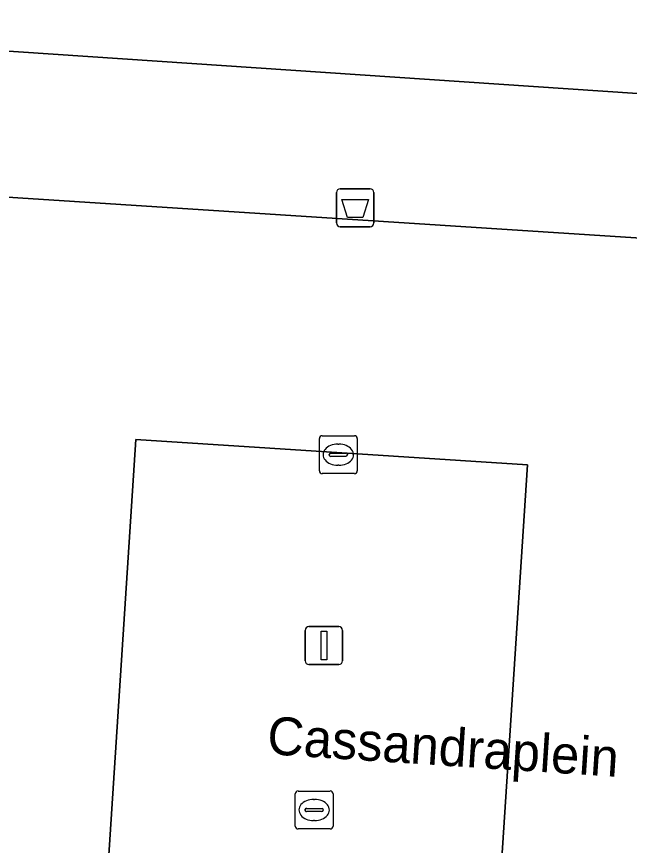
# Model space of a CAD drawing. Extents: x 161848 to 162726, y 385382 to 386521.
# Drawn here: x 162053.65 to 162069.84, y 385611.65 to 385633.52 of the extents above; entities that cross this region are included whole.
import ezdxf

# ---------------------------------------------------------------- set-up
doc = ezdxf.new("R2010")
doc.units = 0
for name, color, linetype in [('IMGEO_Afvalbak', 7, 'Continuous'), ('IMGEO_Kolk', 7, 'Continuous'), ('IMGEO_Lichtmast', 7, 'Continuous'), ('IMGEO_Openbare_ruimte_label', 7, 'Continuous'), ('IMGEO_Pand', 7, 'Continuous'), ('IMGEO_Parkeervlak_open', 7, 'Continuous'), ('IMGEO_Rijbaan_lokaal_open', 7, 'Continuous'), ('IMGEO_Voetpad_open', 7, 'Continuous')]:
    doc.layers.add(name, color=color, linetype=linetype)

msp = doc.modelspace()

# ---------------------------------------------------------------- linework, layer by layer
at = {"layer": 'IMGEO_Afvalbak'}
for p, q in [((162062.1, 385628.073), (162062.1, 385628.873)), ((162062.1, 385628.873), (162062.1, 385628.073)), ((162062.2, 385628.973), (162062.99, 385628.973)), ((162062.99, 385628.973), (162062.2, 385628.973)), ((162063.09, 385628.873), (162063.09, 385628.073)), ((162063.09, 385628.073), (162063.09, 385628.873)), ((162062.99, 385627.973), (162062.2, 385627.973)), ((162062.2, 385627.973), (162062.99, 385627.973))]:
    msp.add_line(p, q, dxfattribs=at)
msp.add_lwpolyline([(162062.243, 385628.687), (162062.947, 385628.687), (162062.798, 385628.217), (162062.392, 385628.217), (162062.243, 385628.687)], dxfattribs=at)
for centre, start, end in [((162062.2, 385628.873), 90, 180), ((162062.2, 385628.873), 90, 180), ((162062.99, 385628.873), 0, 90), ((162062.99, 385628.873), 360, 90), ((162062.2, 385628.073), 180, 270), ((162062.2, 385628.073), 180, 270), ((162062.99, 385628.073), 270, 0), ((162062.99, 385628.073), 270, 0)]:
    msp.add_arc(centre, 0.1, start, end, dxfattribs=at)
at = {"layer": 'IMGEO_Kolk'}
for p, q in [((162061.651, 385621.53), (162061.651, 385622.382)), ((162061.726, 385622.456), (162062.578, 385622.456)), ((162062.652, 385622.382), (162062.652, 385621.53)), ((162062.139, 385622.236), (162062.164, 385622.236)), ((162061.91, 385621.95), (162061.91, 385621.962)), ((162062.348, 385621.913), (162061.95, 385621.913)), ((162061.953, 385621.999), (162062.351, 385621.999)), ((162062.394, 385621.962), (162062.394, 385621.95)), ((162062.162, 385621.676), (162062.137, 385621.676)), ((162062.578, 385621.456), (162061.726, 385621.456)), ((162061.012, 385612.156), (162061.012, 385613.008)), ((162061.087, 385613.082), (162061.939, 385613.082)), ((162062.013, 385613.008), (162062.013, 385612.156)), ((162061.5, 385612.862), (162061.525, 385612.862)), ((162061.271, 385612.576), (162061.271, 385612.588)), ((162061.709, 385612.539), (162061.311, 385612.539)), ((162061.314, 385612.625), (162061.712, 385612.625)), ((162061.755, 385612.588), (162061.755, 385612.576)), ((162061.523, 385612.302), (162061.498, 385612.302)), ((162061.939, 385612.082), (162061.087, 385612.082))]:
    msp.add_line(p, q, dxfattribs=at)
for points in [[(162061.651, 385621.53), (162061.651, 385622.382)], [(162061.726, 385622.456), (162062.578, 385622.456)], [(162062.652, 385622.382), (162062.652, 385621.53)], [(162062.578, 385621.456), (162061.726, 385621.456)], [(162061.012, 385612.156), (162061.012, 385613.008)], [(162061.087, 385613.082), (162061.939, 385613.082)], [(162062.013, 385613.008), (162062.013, 385612.156)], [(162061.939, 385612.082), (162061.087, 385612.082)]]:
    msp.add_lwpolyline(points, dxfattribs=at)
for centre, radius, start, end in [((162061.728, 385622.38), 0.0765, 91.552, 178.448), ((162061.728, 385622.38), 0.0765, 91.552, 178.448), ((162062.576, 385622.38), 0.0765, 1.552, 88.448), ((162062.576, 385622.38), 0.0765, 1.552, 88.448), ((162061.95, 385621.959), 0.0403, 85.8775, 175.7526), ((162061.947, 385621.949), 0.0366, 178.938, 274.7102), ((162062.351, 385621.956), 0.043, 264.8664, 352.4533), ((162062.355, 385621.961), 0.0386, 1.7309, 96.639), ((162061.728, 385621.532), 0.0765, 181.552, 268.448), ((162061.728, 385621.532), 0.0765, 181.552, 268.448), ((162062.576, 385621.532), 0.0765, 271.552, 358.448), ((162062.576, 385621.532), 0.0765, 271.552, 358.448), ((162061.089, 385613.006), 0.0765, 91.552, 178.448), ((162061.089, 385613.006), 0.0765, 91.552, 178.448), ((162061.937, 385613.006), 0.0765, 1.552, 88.448), ((162061.937, 385613.006), 0.0765, 1.552, 88.448), ((162061.311, 385612.585), 0.0403, 85.8775, 175.7526), ((162061.308, 385612.575), 0.0366, 178.938, 274.7102), ((162061.712, 385612.582), 0.043, 264.8664, 352.4533), ((162061.716, 385612.587), 0.0386, 1.7309, 96.639), ((162061.089, 385612.158), 0.0765, 181.552, 268.448), ((162061.089, 385612.158), 0.0765, 181.552, 268.448), ((162061.937, 385612.158), 0.0765, 271.552, 358.448), ((162061.937, 385612.158), 0.0765, 271.552, 358.448)]:
    msp.add_arc(centre, radius, start, end, dxfattribs=at)
for centre, major_axis, ratio, start_param, end_param in [((162062.138, 385621.956), (-0.387, 0.002), 0.722429, 4.712389, 7.853982), ((162062.163, 385621.956), (-0.39, 0.002), 0.717154, 1.570796, 4.712389), ((162061.499, 385612.582), (-0.387, 0.002), 0.722429, 4.712389, 7.853982), ((162061.524, 385612.582), (-0.39, 0.002), 0.717154, 1.570796, 4.712389)]:
    msp.add_ellipse(centre, major_axis=major_axis, ratio=ratio, start_param=start_param, end_param=end_param, dxfattribs=at)
at = {"layer": 'IMGEO_Lichtmast'}
for p, q in [((162061.274, 385616.521), (162061.274, 385617.321)), ((162061.274, 385617.321), (162061.274, 385616.521)), ((162061.374, 385617.421), (162062.164, 385617.421)), ((162062.164, 385617.421), (162061.374, 385617.421)), ((162062.264, 385617.321), (162062.264, 385616.521)), ((162062.264, 385616.521), (162062.264, 385617.321)), ((162062.164, 385616.421), (162061.374, 385616.421)), ((162061.374, 385616.421), (162062.164, 385616.421))]:
    msp.add_line(p, q, dxfattribs=at)
msp.add_lwpolyline([(162061.694, 385617.296), (162061.844, 385617.296), (162061.844, 385616.546), (162061.694, 385616.546), (162061.694, 385617.296)], dxfattribs=at)
for centre, start, end in [((162061.374, 385617.321), 90, 180), ((162061.374, 385617.321), 90, 180), ((162062.164, 385617.321), 0, 90), ((162062.164, 385617.321), 360, 90), ((162061.374, 385616.521), 180, 270), ((162061.374, 385616.521), 180, 270), ((162062.164, 385616.521), 270, 0), ((162062.164, 385616.521), 270, 0)]:
    msp.add_arc(centre, 0.1, start, end, dxfattribs=at)
at = {"layer": 'IMGEO_Pand'}
msp.add_lwpolyline([(162110.547, 385653.275), (162111.889, 385672.456), (162110.912, 385672.522), (162058.2, 385676.103), (162034.17, 385677.885), (162032.303, 385678.023), (162032.106, 385678.037), (162032.089, 385677.79), (162029.285, 385635.956), (162044.659, 385634.952), (162044.546, 385633.206), (162101.964, 385629.344), (162102.206, 385629.327), (162102.206, 385629.243), (162108.833, 385628.78), (162109.714, 385640.396)], close=True, dxfattribs=at)
at = {"layer": 'IMGEO_Parkeervlak_open'}
msp.add_lwpolyline([(162067.144, 385621.687), (162056.808, 385622.355), (162054.943, 385593.8), (162065.28, 385593.125)], close=True, dxfattribs=at)
at = {"layer": 'IMGEO_Rijbaan_lokaal_open'}
msp.add_lwpolyline([(162101.971, 385625.611), (162028.926, 385630.337), (162028.532, 385624.17), (162034.529, 385623.787), (162032.666, 385595.254), (162038.406, 385594.88), (162040.269, 385623.421), (162050.597, 385622.756), (162048.733, 385594.205), (162054.943, 385593.8), (162056.808, 385622.355), (162067.144, 385621.687), (162065.28, 385593.125), (162071.227, 385592.737), (162073.093, 385621.302), (162083.384, 385620.637), (162081.518, 385592.065), (162087.578, 385591.669), (162089.444, 385620.246), (162096.199, 385619.809), (162101.588, 385619.691)], close=True, dxfattribs=at)
at = {"layer": 'IMGEO_Voetpad_open'}
msp.add_lwpolyline([(162044.546, 385633.206), (162044.659, 385634.952), (162029.285, 385635.956), (162028.926, 385630.337), (162101.971, 385625.611), (162102.206, 385629.243), (162102.206, 385629.327), (162101.964, 385629.344)], close=True, dxfattribs=at)

# ---------------------------------------------------------------- texts
at = {"layer": 'IMGEO_Openbare_ruimte_label'}
msp.add_text('Cassandraplein', height=1, rotation=356.2736, dxfattribs=at).set_placement((162060.252, 385614.058))

doc.saveas('drawing.dxf')
